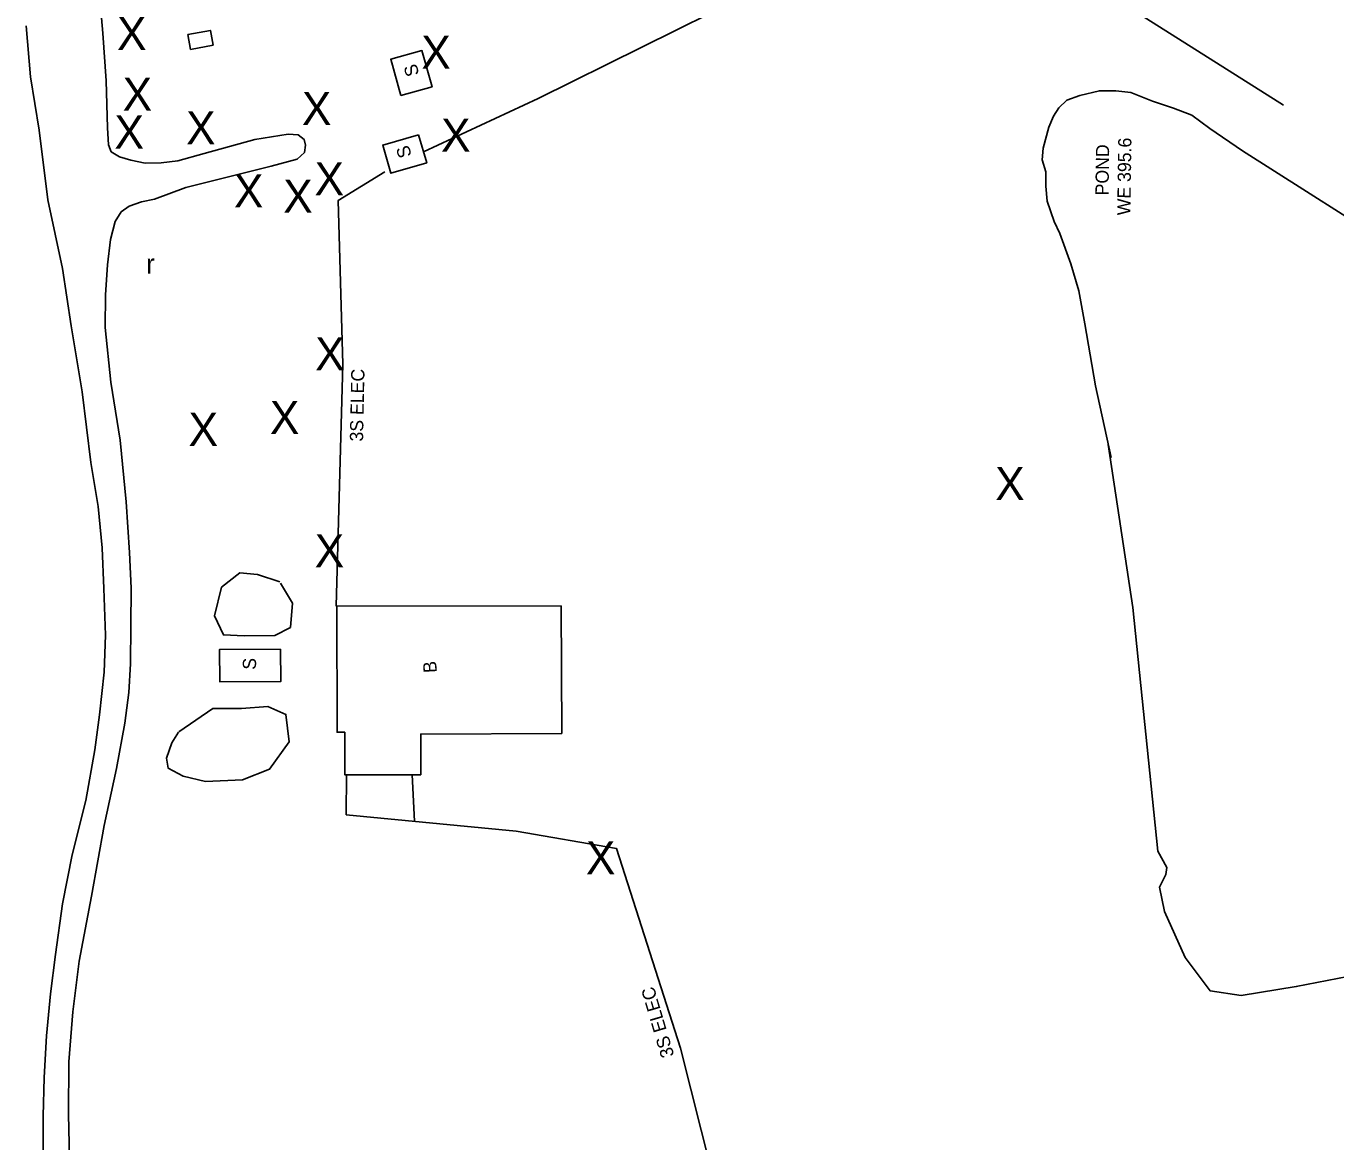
# Model space of a CAD drawing. Extents: x 2030130 to 2036320, y 723205 to 762423.
# Drawn here: x 2032459 to 2032855.1, y 729239.5 to 729577 of the extents above; entities that cross this region are included whole.
import ezdxf

# ---------------------------------------------------------------- set-up
doc = ezdxf.new("R2010")
doc.units = 0
for name, color, linetype in [('Draft_Bearing Label', 7, 'Continuous'), ('Draft_Station Labels Major', 7, 'Continuous'), ('Draft_Station Tics Major', 7, 'Continuous'), ('Exist Terrain Model Ground Surface', 7, 'Continuous'), ('Old_Level_28', 7, 'Continuous'), ('Prop Alignment Horizontal', 7, 'Continuous'), ('Prop Alignment Vertical', 7, 'Continuous')]:
    doc.layers.add(name, color=color, linetype=linetype)

msp = doc.modelspace()

# ---------------------------------------------------------------- linework, layer by layer
at = {"layer": 'Draft_Station Labels Major'}
for points in [[(2032472.14, 729234.54), (2032471.83, 729247.78), (2032471.93, 729263.71), (2032473.11, 729278.79), (2032475.02, 729294.16), (2032478.71, 729313.79), (2032482.62, 729335.16), (2032486.36, 729352.44), (2032488.79, 729366.15), (2032490.04, 729375.41), (2032490.5, 729384.12), (2032490.64, 729395.57), (2032490.7, 729407.01), (2032490.25, 729417.77), (2032489.22, 729433.14), (2032487.44, 729451.77), (2032484.55, 729469.3), (2032482.89, 729485.85), (2032482.99, 729495.69), (2032483.58, 729504.8), (2032484.54, 729512.52), (2032485.95, 729517.91), (2032487.69, 729520.82), (2032490.12, 729522.55), (2032493.91, 729523.85), (2032497.83, 729524.68), (2032507.32, 729528.18), (2032533.06, 729534.67), (2032540.97, 729536.8), (2032543.14, 729538.79), (2032543.49, 729541.01), (2032543.04, 729542.74), (2032541.27, 729544.17), (2032538.19, 729544.36), (2032528.12, 729542.72), (2032512.83, 729538.48), (2032504.85, 729536.28), (2032499.78, 729535.63), (2032494.97, 729535.58), (2032490.6, 729536.48), (2032487.23, 729537.47), (2032484.72, 729539.02), (2032483.93, 729541.14), (2032483.54, 729546.22), (2032483.21, 729560.46), (2032482.13, 729574.89), (2032480.81, 729591.19)], [(2032458.99, 729577.16), (2032460.29, 729561.73), (2032462.95, 729545.6), (2032465.52, 729524.52), (2032469.96, 729503.75), (2032472.57, 729486.34), (2032475.92, 729466.42), (2032478.5, 729445), (2032480.75, 729431.67), (2032481.98, 729419.18), (2032482.47, 729406.88), (2032482.94, 729392.78), (2032482.54, 729381.53), (2032481.17, 729368.65), (2032479.74, 729358.11), (2032477.02, 729342.72), (2032472.86, 729326.3), (2032470, 729311.44), (2032467.82, 729296.13), (2032466.36, 729284.26), (2032465.18, 729271.52), (2032464.41, 729258.92), (2032464.15, 729247.2), (2032464.14, 729233.55)]]:
    msp.add_lwpolyline(points, dxfattribs=at)
at = {"layer": 'Draft_Station Tics Major'}
for points in [[(2032535.89, 729408.54), (2032539.57, 729402.41), (2032538.94, 729395.11), (2032534.25, 729392.66), (2032524.9, 729392.57), (2032518.67, 729392.83), (2032515.93, 729398.58), (2032518.07, 729407.25), (2032523.58, 729411.59), (2032528.94, 729411.12), (2032535.68, 729408.94)], [(2032505.19, 729363.49), (2032515.45, 729370.56), (2032524.08, 729370.62), (2032532.09, 729371.15), (2032537.56, 729368.8), (2032538.56, 729360.47), (2032532.6, 729352.24), (2032524.45, 729349.04), (2032513.23, 729348.51), (2032506.51, 729350.09), (2032501.97, 729352.52), (2032501.43, 729355.58), (2032503, 729360.17), (2032505.06, 729363.43)]]:
    msp.add_lwpolyline(points, dxfattribs=at)
at = {"layer": 'Exist Terrain Model Ground Surface'}
for points in [[(2032579.2, 729538.96), (2032613.85, 729555.1), (2032676.61, 729586.32), (2032669.65, 729604.86), (2032668.77, 729608.37), (2032670.1, 729613.99), (2032674.93, 729618.23), (2032680.33, 729623.35), (2032687.07, 729625.44), (2032704.83, 729628.52), (2032712.75, 729625.84), (2032755.04, 729604.61), (2032796.01, 729580.41), (2032839.31, 729553.15)], [(2032552.76, 729401.5), (2032554.78, 729474.71), (2032553.41, 729524.32), (2032567.52, 729532.98)], [(2032827.3, 729125.35), (2032752.67, 729126.72), (2032709.02, 729128.82), (2032678.78, 729181.02), (2032656.9, 729267.82), (2032637.58, 729328.2), (2032607.17, 729333.47), (2032555.81, 729338.45), (2032555.84, 729350.53)], [(2032576.4, 729336.45), (2032575.77, 729350.55)]]:
    msp.add_lwpolyline(points, dxfattribs=at)
for points in [[(2032515.52, 729571.24), (2032508.74, 729570), (2032507.93, 729574.48), (2032514.7, 729575.72)], [(2032572.34, 729556.02), (2032569.25, 729566.99), (2032578.68, 729569.64), (2032581.76, 729558.67)], [(2032577.68, 729544.18), (2032566.84, 729541.04), (2032569.31, 729532.53), (2032580.15, 729535.68)], [(2032620.8, 729401.64), (2032620.99, 729363.05), (2032578.33, 729362.86), (2032578.34, 729350.55), (2032555.35, 729350.53), (2032555.33, 729363.41), (2032553.01, 729363.41), (2032552.94, 729401.5)], [(2032535.96, 729388.49), (2032535.99, 729378.73), (2032517.53, 729378.67), (2032517.5, 729388.43)]]:
    msp.add_lwpolyline(points, close=True, dxfattribs=at)
at = {"layer": 'Prop Alignment Horizontal'}
for points in [[(2032787.18, 729446.5), (2032782.48, 729468.22), (2032779.18, 729486.91), (2032777.41, 729496.99), (2032775.02, 729505.12), (2032771.68, 729514.29), (2032769.93, 729517.91), (2032767.79, 729524.11), (2032767.41, 729528.56), (2032767.38, 729532.95), (2032766.29, 729536.59), (2032766.61, 729540.12), (2032768.32, 729546.49), (2032769.78, 729549.78), (2032771.38, 729552.28), (2032773.79, 729554.67), (2032777.75, 729556.09), (2032783.64, 729557.5), (2032788.56, 729557.48), (2032793.1, 729556.99), (2032799.69, 729554.28), (2032806.06, 729552.17), (2032811.56, 729550.1), (2032817.05, 729546.04), (2032826.93, 729539.28)], [(2032826.93, 729539.28), (2032876.4, 729507.86)], [(2032927.5, 729302.8), (2032843.16, 729286.47), (2032826.55, 729283.74), (2032817.12, 729285.17), (2032809.56, 729295.23), (2032803.31, 729309.14), (2032801.77, 729316.56), (2032803.76, 729320.39), (2032804.04, 729322.51), (2032801.25, 729327.42), (2032793.69, 729401.18), (2032786.32, 729450.46)]]:
    msp.add_lwpolyline(points, dxfattribs=at)

# ---------------------------------------------------------------- texts
at = {"layer": 'Draft_Bearing Label'}
msp.add_text('r', height=6, dxfattribs=at).set_placement((2032495.25, 729502.09))
at = {"layer": 'Draft_Station Tics Major'}
for p in [(2032486.47, 729569.84), (2032578.51, 729564.12), (2032488.17, 729551.46), (2032542.39, 729547.14), (2032485.7, 729540), (2032507.36, 729541.24), (2032584.48, 729539.05), (2032546.22, 729525.87), (2032521.82, 729522.16), (2032536.74, 729520.58), (2032546.4, 729472.9), (2032532.71, 729453.62), (2032508.11, 729450.04), (2032752.09, 729433.61), (2032546.27, 729413.31), (2032628.3, 729320.42)]:
    msp.add_text('X', height=10, dxfattribs=at).set_placement(p)
at = {"layer": 'Old_Level_28'}
for s, rotation, p in [('S', 106.1979, (2032577.94, 729562.46)), ('S', 106.9588, (2032575.66, 729537.85)), ('3S ELEC', 88.8192, (2032560.88, 729451.32)), ('S', 88.1395, (2032528.47, 729382.25)), ('B', 93.4911, (2032583.22, 729381.47)), ('3S ELEC', 106.4691, (2032655.05, 729265.61))]:
    msp.add_text(s, height=4, rotation=rotation, dxfattribs=at).set_placement(p)
at = {"layer": 'Prop Alignment Vertical'}
for s, p in [('POND', (2032786.39, 729525.79)), ('WE 395.6', (2032792.99, 729519.77))]:
    msp.add_text(s, height=4, rotation=89.2087, dxfattribs=at).set_placement(p)

doc.saveas('drawing.dxf')
